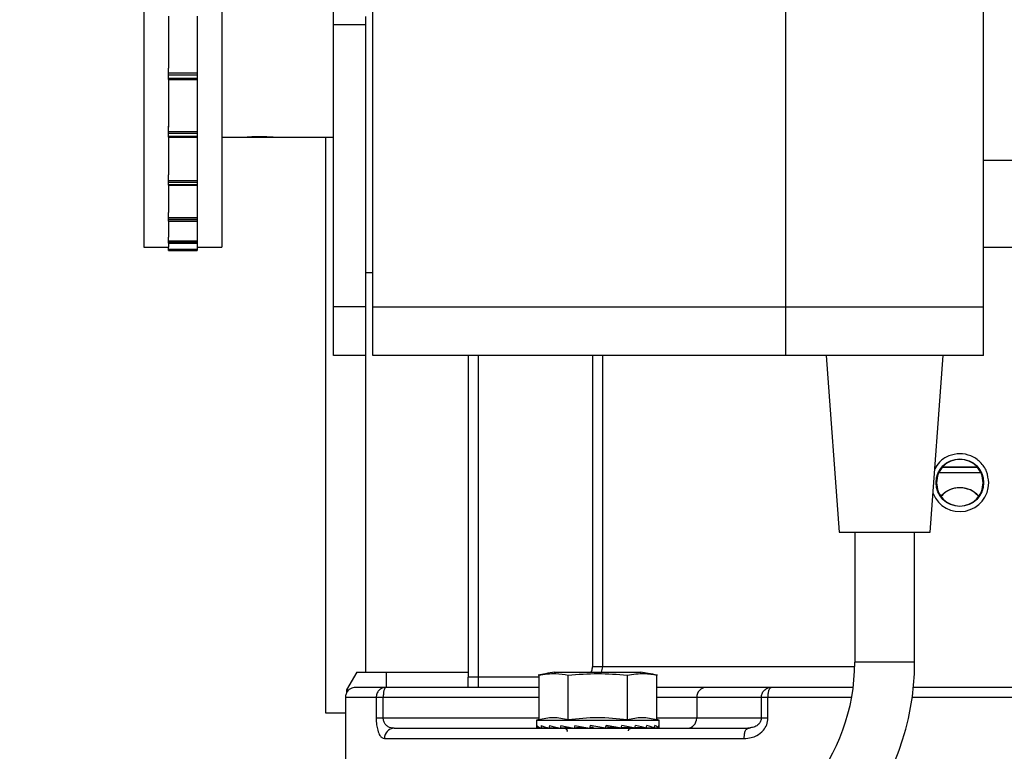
# Model space of a CAD drawing. Header units: inches. Extents: x 170 to 312, y 215 to 248.
# Tile 404 of 529: x 250.149 to 250.386, y 243.951 to 244.127. Entities that reach past the tile are written whole.
import ezdxf

# ---------------------------------------------------------------- set-up
doc = ezdxf.new("R2010")
doc.units = ezdxf.units.IN
doc.header["$LTSCALE"] = 0.25
doc.header["$MEASUREMENT"] = 0
doc.layers.add('ANNOTATIONS', color=1, linetype='Continuous')
doc.layers.add('MOTOR LH', color=7, linetype='Continuous')
doc.styles.add('ARIAL', font='arial.ttf', dxfattribs={"height": 0.09375})
doc.dimstyles.new('STANDARD$0', dxfattribs={"dimtxt": 0.09375, "dimasz": 0.09375, "dimexe": 0.03125, "dimexo": 0.046875, "dimgap": 0.09, "dimtad": 0, "dimtih": 1, "dimtoh": 1, "dimdec": 4, "dimzin": 0, "dimdsep": 46, "dimtxsty": 'ARIAL', "dimcen": 0.09, "dimadec": 0, "dimazin": 0, "dimtfac": 1, "dimtdec": 4, "dimtofl": 0, "dimtmove": 0, "dimatfit": 1, "dimfxl": 1, "dimtolj": 1, "dimtzin": 0, "dimarcsym": 0})

# ---------------------------------------------------------------- blocks, each defined once
blk = doc.blocks.new('*D76')
at = {"layer": 'ANNOTATIONS', "color": 0, "lineweight": -2, "transparency": 16777216}
for p, q in [((250.0197123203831, 244.3663487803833), (250.0197123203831, 244.9548308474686)), ((251.105649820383, 243.5069737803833), (251.105649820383, 244.9548308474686)), ((250.1134623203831, 244.9235808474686), (250.2775710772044, 244.9235808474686)), ((251.011899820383, 244.9235808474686), (250.8477910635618, 244.9235808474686))]:
    blk.add_line(p, q, dxfattribs=at)
at = {"layer": 'ANNOTATIONS', "color": 0, "transparency": 16777216}
for points in [[(250.1134623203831, 244.9392058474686), (250.1134623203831, 244.9079558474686), (250.0197123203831, 244.9235808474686)], [(251.011899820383, 244.9392058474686), (251.011899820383, 244.9079558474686), (251.105649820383, 244.9235808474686)]]:
    blk.add_solid(points, dxfattribs=at)
at = {"layer": 'defpoints', "color": 0, "transparency": 16777216}
for p in [(251.105649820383, 244.9235808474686), (250.0197123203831, 244.3194737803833), (251.105649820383, 243.4600987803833)]:
    blk.add_point(p, dxfattribs=at)
at = {"layer": 'ANNOTATIONS', "color": 0, "transparency": 16777216, "insert": (250.5626810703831, 244.9235808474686), "char_height": 0.09375, "attachment_point": 5, "style": 'ARIAL'}
blk.add_mtext('\\A1;16 1/8"', dxfattribs=at)
blk = doc.blocks.new('*D77')
at = {"layer": 'ANNOTATIONS', "color": 0, "lineweight": -2, "transparency": 16777216}
for p, q in [((249.9049624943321, 244.8967083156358), (249.9049624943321, 245.2347148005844)), ((251.105649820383, 243.5069737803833), (251.105649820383, 245.2347148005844)), ((249.9987124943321, 245.2034648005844), (250.2201961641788, 245.2034648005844)), ((251.011899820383, 245.2034648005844), (250.7904161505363, 245.2034648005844))]:
    blk.add_line(p, q, dxfattribs=at)
at = {"layer": 'ANNOTATIONS', "color": 0, "transparency": 16777216}
for points in [[(249.9987124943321, 245.2190898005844), (249.9987124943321, 245.1878398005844), (249.9049624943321, 245.2034648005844)], [(251.011899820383, 245.2190898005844), (251.011899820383, 245.1878398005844), (251.105649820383, 245.2034648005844)]]:
    blk.add_solid(points, dxfattribs=at)
at = {"layer": 'defpoints', "color": 0, "transparency": 16777216}
for p in [(251.105649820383, 245.2034648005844), (249.9049624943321, 244.8498333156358), (251.105649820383, 243.4600987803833)]:
    blk.add_point(p, dxfattribs=at)
at = {"layer": 'ANNOTATIONS', "color": 0, "transparency": 16777216, "insert": (250.5053061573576, 245.2034648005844), "char_height": 0.09375, "attachment_point": 5, "style": 'ARIAL'}
blk.add_mtext('\\A1;18 1/2"', dxfattribs=at)

msp = doc.modelspace()

# ---------------------------------------------------------------- linework, layer by layer
at = {"layer": 'MOTOR LH'}
for p, q in [((250.2243744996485, 244.0460362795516), (250.2243744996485, 244.4223891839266)), ((250.1788532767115, 244.4110362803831), (250.1788532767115, 244.0720607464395)), ((250.1976032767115, 244.3571147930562), (250.1976032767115, 244.0720607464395)), ((250.233845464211, 244.0460362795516), (250.233845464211, 244.2441612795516)), ((250.333095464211, 244.0460362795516), (250.333095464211, 244.2441612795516)), ((250.380595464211, 244.0460362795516), (250.380595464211, 244.2441612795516)), ((250.1847907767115, 244.127619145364), (250.1847907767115, 244.115094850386)), ((250.1916657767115, 244.127619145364), (250.1916657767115, 244.115094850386)), ((250.2321869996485, 244.1255675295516), (250.2243744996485, 244.1255675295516)), ((250.2321869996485, 243.9699413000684), (250.2321869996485, 244.1275675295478)), ((250.1847829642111, 244.1124155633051), (250.1847829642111, 244.115094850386)), ((250.1847829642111, 244.1139783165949), (250.1916727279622, 244.1139783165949)), ((250.191672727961, 244.1134493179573), (250.1847829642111, 244.1134493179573)), ((250.1916727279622, 244.115094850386), (250.1916727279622, 244.1139783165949)), ((250.1916727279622, 244.1139783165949), (250.191672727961, 244.1134493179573)), ((250.191672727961, 244.1134493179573), (250.191672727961, 244.1124155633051)), ((250.1847829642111, 244.1126916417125), (250.191672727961, 244.1126916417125)), ((250.1847829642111, 244.1124155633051), (250.191672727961, 244.1124155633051)), ((250.1847907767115, 244.1124157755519), (250.1847907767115, 244.1009153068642)), ((250.1916657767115, 244.1124157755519), (250.1916657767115, 244.1009153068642)), ((250.1847829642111, 244.0985623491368), (250.1847829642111, 244.1012199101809)), ((250.1847829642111, 244.0999340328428), (250.1916727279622, 244.0999340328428)), ((250.191672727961, 244.0994029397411), (250.1847829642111, 244.0994029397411)), ((250.1916727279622, 244.1012199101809), (250.1916727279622, 244.0999340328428)), ((250.1916727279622, 244.0999340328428), (250.191672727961, 244.0994029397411)), ((250.191672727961, 244.0994029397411), (250.191672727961, 244.0985623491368)), ((250.1847829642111, 244.0987454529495), (250.191672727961, 244.0987454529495)), ((250.1847829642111, 244.0985623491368), (250.191672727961, 244.0985623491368)), ((250.1847907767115, 244.0985781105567), (250.1847907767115, 244.0894578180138)), ((250.1916657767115, 244.0985781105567), (250.1916657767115, 244.0894578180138)), ((250.1976032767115, 244.0985313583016), (250.2027807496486, 244.0985313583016)), ((250.2031971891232, 244.0985313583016), (250.2101869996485, 244.0985313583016)), ((250.2105448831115, 244.0985313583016), (250.2243744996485, 244.0985313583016)), ((250.222462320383, 244.0985313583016), (250.222462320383, 243.9600987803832)), ((250.1847829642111, 244.0870179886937), (250.1847829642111, 244.0894578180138)), ((250.1847829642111, 244.088154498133), (250.1916727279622, 244.088154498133)), ((250.191672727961, 244.0876479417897), (250.1847829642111, 244.0876479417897)), ((250.1916727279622, 244.0894578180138), (250.1916727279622, 244.088154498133)), ((250.1916727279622, 244.088154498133), (250.191672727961, 244.0876479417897)), ((250.191672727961, 244.0876479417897), (250.191672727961, 244.0870179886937)), ((250.1847829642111, 244.0871236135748), (250.191672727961, 244.0871236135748)), ((250.1847829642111, 244.0870179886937), (250.191672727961, 244.0870179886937)), ((250.1847907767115, 244.0870731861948), (250.1847907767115, 244.0803915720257)), ((250.1916657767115, 244.0870731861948), (250.1916657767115, 244.0803915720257)), ((250.1847829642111, 244.078361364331), (250.1847829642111, 244.0803915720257)), ((250.1916727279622, 244.0803915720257), (250.1916727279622, 244.0792303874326)), ((250.1847829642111, 244.0792303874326), (250.1916727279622, 244.0792303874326)), ((250.191672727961, 244.078773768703), (250.1847829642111, 244.078773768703)), ((250.1847829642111, 244.0784088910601), (250.191672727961, 244.0784088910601)), ((250.1847829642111, 244.078361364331), (250.191672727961, 244.078361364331)), ((250.1847907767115, 244.0784779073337), (250.1847907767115, 244.0744946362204)), ((250.1916657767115, 244.0784779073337), (250.1916657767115, 244.0744946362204)), ((250.1916727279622, 244.0792303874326), (250.191672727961, 244.078773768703)), ((250.191672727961, 244.078773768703), (250.191672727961, 244.078361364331)), ((250.1847829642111, 244.0730265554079), (250.1847829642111, 244.0744946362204)), ((250.1847829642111, 244.0736091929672), (250.191672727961, 244.0736091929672)), ((250.191672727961, 244.0732254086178), (250.1847829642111, 244.0732254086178)), ((250.191672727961, 244.0744946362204), (250.191672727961, 244.0730265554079)), ((250.1788532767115, 244.0720607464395), (250.1847829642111, 244.0720607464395)), ((250.1847829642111, 244.0730382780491), (250.191672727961, 244.0730382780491)), ((250.1847829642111, 244.0730265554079), (250.191672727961, 244.0730265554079)), ((250.1847829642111, 244.0712810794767), (250.1847829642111, 244.0721038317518)), ((250.1847829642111, 244.0715727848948), (250.191672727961, 244.0715727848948)), ((250.191672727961, 244.0712810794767), (250.1847829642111, 244.0712810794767)), ((250.1847829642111, 244.0712798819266), (250.191672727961, 244.0712798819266)), ((250.1847907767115, 244.0730265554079), (250.1847907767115, 244.0721038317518)), ((250.1916657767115, 244.0730265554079), (250.1916657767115, 244.0721038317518)), ((250.191672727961, 244.0721038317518), (250.191672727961, 244.0712810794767)), ((250.191672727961, 244.0720607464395), (250.1976032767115, 244.0720607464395)), ((250.380595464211, 244.0720574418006), (250.4314980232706, 244.0720574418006)), ((250.233845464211, 244.0659074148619), (250.2321869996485, 244.0659363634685)), ((250.2321869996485, 244.0577550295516), (250.2243744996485, 244.0577550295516)), ((250.233845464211, 244.0577550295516), (250.380595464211, 244.0577550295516)), ((250.2321869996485, 244.0460362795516), (250.2243744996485, 244.0460362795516)), ((250.380595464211, 244.0460362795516), (250.233845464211, 244.0460362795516)), ((250.2567932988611, 244.0460362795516), (250.2567932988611, 243.9687109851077)), ((250.2592539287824, 243.9662503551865), (250.2592539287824, 244.0460362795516)), ((250.2866289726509, 244.0460362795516), (250.2866289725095, 243.971171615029)), ((250.2890810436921, 243.971171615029), (250.2890810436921, 244.0460362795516)), ((250.342782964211, 244.0460362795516), (250.345907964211, 244.0035362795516)), ((250.367782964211, 244.0035362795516), (250.370907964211, 244.0460362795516)), ((250.3749029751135, 244.019154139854), (250.3706878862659, 244.0191540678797)), ((250.3707167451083, 244.0191536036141), (250.3791402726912, 244.0191537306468)), ((250.379059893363, 244.0191541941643), (250.3749029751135, 244.019154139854)), ((250.345907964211, 244.0035362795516), (250.367782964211, 244.0035362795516)), ((250.349657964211, 244.0035362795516), (250.349657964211, 243.9722862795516)), ((250.364032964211, 243.9722862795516), (250.364032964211, 244.0035362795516)), ((250.364032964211, 243.9722862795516), (250.349657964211, 243.9722862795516)), ((250.2299724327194, 243.9699413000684), (250.2274909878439, 243.965643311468)), ((250.2299724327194, 243.9699413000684), (250.2567932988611, 243.9699413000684)), ((250.2371082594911, 243.9662503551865), (250.2371082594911, 243.9699413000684)), ((250.2737015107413, 243.9691989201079), (250.2737015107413, 243.9585256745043)), ((250.2774502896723, 243.969881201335), (250.2983656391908, 243.969881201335)), ((250.2808047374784, 243.9585256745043), (250.2808047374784, 243.9691989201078)), ((250.3496448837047, 243.971171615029), (250.2866289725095, 243.971171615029)), ((250.2888322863, 243.969881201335), (250.2890810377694, 243.9711716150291)), ((250.2950111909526, 243.9585256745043), (250.2950111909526, 243.9691989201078)), ((250.3021144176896, 243.9585256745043), (250.3021144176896, 243.9691989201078)), ((250.2737015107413, 243.9687109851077), (250.2567932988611, 243.9687109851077)), ((250.227490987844, 243.965643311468), (250.2275344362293, 243.964814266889)), ((250.227490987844, 243.965643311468), (250.2280636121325, 243.965643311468)), ((250.2737015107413, 243.9662503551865), (250.23698434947, 243.9662503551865)), ((250.3295746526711, 243.9662503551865), (250.3140526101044, 243.9662503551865)), ((250.227265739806, 243.9637897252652), (250.227265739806, 243.947795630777)), ((250.2346467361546, 243.9637897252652), (250.2272657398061, 243.9637897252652)), ((250.2346467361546, 243.9637897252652), (250.2346467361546, 243.9588684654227)), ((250.2363474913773, 243.9588684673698), (250.2363474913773, 243.9637897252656)), ((250.2737015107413, 243.9637897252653), (250.2363474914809, 243.9637897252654)), ((250.3271978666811, 243.963789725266), (250.3021144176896, 243.9637897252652)), ((250.3116758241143, 243.9637897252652), (250.3116758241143, 243.9588684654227)), ((250.3271978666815, 243.963789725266), (250.3271978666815, 243.9588684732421)), ((250.3288063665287, 243.9588684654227), (250.3288063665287, 243.9637897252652)), ((250.3488918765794, 243.9637897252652), (250.3288063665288, 243.9637897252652)), ((250.4210007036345, 243.9637897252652), (250.3634468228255, 243.9637897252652)), ((250.222462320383, 243.9600987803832), (250.227265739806, 243.9600987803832)), ((250.2737015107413, 243.9588684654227), (250.2346467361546, 243.9588684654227)), ((250.2737015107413, 243.9585256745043), (250.2731441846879, 243.9583763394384)), ((250.2731441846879, 243.9583763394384), (250.2731441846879, 243.9567538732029)), ((250.2731441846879, 243.9583763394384), (250.302671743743, 243.9583763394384)), ((250.3288063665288, 243.95886846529), (250.3021144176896, 243.9588684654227)), ((250.302671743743, 243.9583763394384), (250.3021144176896, 243.9585256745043)), ((250.302671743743, 243.9567538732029), (250.302671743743, 243.9583763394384)), ((250.2389618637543, 243.9564078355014), (250.2384959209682, 243.9564827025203)), ((250.2741664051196, 243.9564625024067), (250.2732655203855, 243.9564218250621)), ((250.2741696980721, 243.9564609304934), (250.2732755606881, 243.9564218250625)), ((250.2758919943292, 243.9565040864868), (250.274253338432, 243.9564218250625)), ((250.2759185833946, 243.9564960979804), (250.27428277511, 243.9564218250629)), ((250.2783091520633, 243.9565526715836), (250.2761716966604, 243.9564218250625)), ((250.2783969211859, 243.9565324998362), (250.2762185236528, 243.9564218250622)), ((250.2811956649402, 243.9566199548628), (250.2788898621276, 243.9564218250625)), ((250.2799109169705, 243.9564818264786), (250.278950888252, 243.9564218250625)), ((250.284006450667, 243.9567120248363), (250.2822225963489, 243.9564218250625)), ((250.2840188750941, 243.956766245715), (250.284006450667, 243.9567120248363)), ((250.284006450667, 243.9567120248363), (250.2848212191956, 243.9565687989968)), ((250.2860970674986, 243.9570722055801), (250.2859427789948, 243.9564218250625)), ((250.2868551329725, 243.9565687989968), (250.2860116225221, 243.9567120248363)), ((250.2897968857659, 243.9564218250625), (250.2860970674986, 243.9570722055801)), ((250.290994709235, 243.9565687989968), (250.289879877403, 243.9567716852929)), ((250.2935222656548, 243.9564218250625), (250.2902642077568, 243.9567120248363)), ((250.2902642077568, 243.9567120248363), (250.290994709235, 243.9565687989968)), ((250.2968650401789, 243.9564218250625), (250.2935678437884, 243.9566278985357)), ((250.2943071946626, 243.9565687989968), (250.2942379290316, 243.9565860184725)), ((250.294260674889, 243.9565845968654), (250.2943071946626, 243.9565687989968)), ((250.2969260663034, 243.9564218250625), (250.2968660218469, 243.9564269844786)), ((250.2995974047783, 243.9564218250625), (250.2968911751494, 243.9565593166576)), ((250.2996442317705, 243.9564218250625), (250.2995978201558, 243.956424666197)), ((250.3015331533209, 243.9564218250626), (250.2996101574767, 243.9565091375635)), ((250.3015625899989, 243.9564218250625), (250.3015332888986, 243.9564232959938)), ((250.3025403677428, 243.9564218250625), (250.3015371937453, 243.9564656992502)), ((250.3025504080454, 243.9564218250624), (250.3025403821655, 243.9564222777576)), ((250.3236320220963, 243.9562350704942), (250.3239499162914, 243.9564078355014)), ((250.3245670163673, 243.9564529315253), (250.323632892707, 243.9562360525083)), ((250.3245471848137, 243.95653548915), (250.323949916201, 243.9564078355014)), ((250.2366577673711, 243.9539472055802), (250.3230862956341, 243.9539472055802))]:
    msp.add_line(p, q, dxfattribs=at)
at = {"layer": 'MOTOR LH', "flags": 128}
msp.add_lwpolyline([(250.3699034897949, 244.0179232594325), (250.3710702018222, 244.0179232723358), (250.3749029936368, 244.0179233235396), (250.3787357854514, 244.0179233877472), (250.3799699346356, 244.017923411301)], dxfattribs=at)
at = {"layer": 'MOTOR LH'}
msp.add_circle((250.3749035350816, 244.0154629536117), 0.005720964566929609, dxfattribs=at)
for centre, radius, start, end in [((250.3749121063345, 244.0154513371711), 0.006942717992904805, 201.8674819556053, 0.0958663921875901), ((250.3749031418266, 244.0080807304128), 0.006151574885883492, 42.8860596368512, 136.9480248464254), ((250.302157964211, 243.9722862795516), 0.04750000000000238, 281.0649924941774, 0), ((250.302157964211, 243.9722862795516), 0.06187500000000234, 281.0649924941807, 0), ((250.3140952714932, 243.9638309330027), 0.002419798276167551, 91.01018510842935, 180.9757604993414), ((250.3092563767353, 243.9588272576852), 0.002419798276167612, 271.0101851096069, 0.975760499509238), ((250.2390427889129, 243.9540229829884), 0.002386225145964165, 91.94347944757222, 181.8198013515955)]:
    msp.add_arc(centre, radius, start, end, dxfattribs=at)
for centre, major_axis, ratio, start_param, end_param in [((250.2879079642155, 243.9567538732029), (0.01476377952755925, 0), 0.175787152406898, 3.141592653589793, 3.269887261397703), ((250.2879079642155, 243.9647057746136), (0.004031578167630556, 0.06222774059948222), 0.2282368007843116, 1.708549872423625, 1.719086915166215), ((250.2879079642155, 243.9567538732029), (0.01476331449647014, -0.0006915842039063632), 0.1694362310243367, 3.288361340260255, 3.539623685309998), ((250.2879079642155, 243.9647057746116), (0.007699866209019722, 0.06221501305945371), 0.202473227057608, 1.718817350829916, 1.729354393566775), ((250.2879079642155, 243.9567538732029), (0.01476241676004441, -0.001328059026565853), 0.1510418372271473, 3.555810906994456, 3.807073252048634), ((250.2879079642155, 243.9647057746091), (0.01072885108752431, 0.06220995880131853), 0.1630291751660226, 1.721872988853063, 1.732410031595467), ((250.2879079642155, 243.956753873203), (0.01476201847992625, -0.001863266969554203), 0.1223802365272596, 3.819468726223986, 4.070731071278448), ((250.2879079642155, 243.9647057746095), (0.01295703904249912, 0.06221708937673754), 0.1137473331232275, 1.717448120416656, 1.727985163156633), ((250.2879079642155, 243.956753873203), (0.01476249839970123, -0.002264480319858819), 0.08588791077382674, 4.078996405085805, 4.330258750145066), ((250.2879079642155, 243.9647057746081), (0.01431068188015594, 0.06222894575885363), 0.05832561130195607, 1.707176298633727, 1.717713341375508), ((250.2879079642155, 243.956753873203), (0.01476336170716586, -0.002511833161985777), 0.04421959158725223, 4.335145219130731, 4.586407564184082), ((250.2879079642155, 243.9647057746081), (0.01431068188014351, 0.06222894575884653), 0.05832561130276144, 4.592296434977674, 4.602833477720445), ((250.2879079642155, 243.956753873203), (0.01476336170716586, -0.002511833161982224), 0.04421959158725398, 1.188225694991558, 1.439488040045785), ((250.2879079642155, 243.964705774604), (0.0129570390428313, 0.06221708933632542), 0.1137473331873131, 4.602568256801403, 4.613105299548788), ((250.2879079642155, 243.9567538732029), (0.01476249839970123, -0.002264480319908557), 0.08588791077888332, 0.9320768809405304, 1.183339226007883), ((250.2879079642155, 243.9647057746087), (0.01072885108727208, 0.0622099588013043), 0.1630291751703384, 4.606993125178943, 4.617530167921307), ((250.2879079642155, 243.956753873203), (0.01476201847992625, 0.001863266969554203), 0.1223802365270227, 5.354046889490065, 5.404737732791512), ((250.2879079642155, 243.956753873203), (0.01476201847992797, -0.001863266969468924), 0.1223802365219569, 0.672549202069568, 0.9238115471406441), ((250.2879079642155, 243.9647057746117), (0.007699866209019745, 0.06221501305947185), 0.202473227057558, 4.603937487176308, 4.614474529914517), ((250.2879079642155, 243.9567538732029), (0.01476241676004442, 0.001328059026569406), 0.1510418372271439, 5.617704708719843, 5.649603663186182), ((250.2879079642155, 243.9567538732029), (0.0147624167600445, -0.001328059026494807), 0.1510418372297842, 0.4088913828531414, 0.6601537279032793), ((250.2879079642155, 243.9647057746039), (0.004031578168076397, 0.06222774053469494), 0.2282368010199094, 4.59367000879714, 4.604207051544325), ((250.2879079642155, 243.9567538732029), (0.01476331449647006, -0.0006915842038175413), 0.1694362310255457, 0.1414418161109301, 0.3927041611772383), ((250.2879079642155, 243.9647057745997), (0, 0.06223454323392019), 0.2372280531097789, 4.578884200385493, 4.58942124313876), ((250.2879079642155, 243.9567538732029), (0.01476377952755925, 0), 0.1757871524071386, 6.154890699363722, 6.40615304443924)]:
    msp.add_ellipse(centre, major_axis=major_axis, ratio=ratio, start_param=start_param, end_param=end_param, dxfattribs=at)
for points, knots in [([(250.2027807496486, 244.0985313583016), (250.2028237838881, 244.0985350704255), (250.2029098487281, 244.0985424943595), (250.2035805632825, 244.098594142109), (250.2045695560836, 244.0986517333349), (250.2058066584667, 244.0986933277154), (250.2071404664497, 244.0986995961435), (250.2084195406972, 244.098668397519), (250.2095123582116, 244.0986125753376), (250.2102584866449, 244.0985594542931), (250.2106140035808, 244.098529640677), (250.2105584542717, 244.0985342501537), (250.2105448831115, 244.0985353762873)], [0, 0, 0, 0, 0.107114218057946, 0.2142193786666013, 0.321559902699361, 0.4290573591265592, 0.5362978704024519, 0.6432683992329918, 0.7503771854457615, 0.8578162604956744, 0.9652633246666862, 1, 1, 1, 1]), ([(250.380595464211, 244.0929727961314), (250.3838538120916, 244.0929727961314), (250.3922764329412, 244.0929727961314), (250.4053870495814, 244.0929727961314), (250.4195173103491, 244.0929727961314), (250.4276421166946, 244.0929727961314), (250.4317045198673, 244.0929727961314)], [0, 0, 0, 0, 0.1737677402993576, 0.4491784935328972, 0.7245892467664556, 1, 1, 1, 1]), ([(250.3818548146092, 244.0154629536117), (250.3817503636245, 244.0163727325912), (250.3815414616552, 244.0181922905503), (250.3799334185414, 244.0205064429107), (250.37763785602, 244.0220514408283), (250.3748972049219, 244.022598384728), (250.3721945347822, 244.0220404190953), (250.3700091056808, 244.0206890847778), (250.3692287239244, 244.0193241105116), (250.3689017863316, 244.0187522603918)], [0, 0, 0, 0, 0.148787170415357, 0.2975743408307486, 0.4463615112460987, 0.5951486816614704, 0.7439358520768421, 0.892723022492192, 1, 1, 1, 1]), ([(250.3749035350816, 244.0210751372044), (250.3741669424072, 244.0209952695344), (250.3731838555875, 244.0208886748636), (250.3718693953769, 244.0202245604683), (250.3707039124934, 244.0193313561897), (250.3695450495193, 244.0176667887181), (250.3693766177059, 244.0161981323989), (250.3692923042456, 244.0154629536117)], [0, 0, 0, 0, 0.2500023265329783, 0.3336633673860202, 0.5005103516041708, 0.7499658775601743, 1, 1, 1, 1]), ([(250.3805147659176, 244.0154629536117), (250.3804300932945, 244.0161993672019), (250.3802609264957, 244.0176706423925), (250.3789630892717, 244.0195244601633), (250.3771099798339, 244.0208216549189), (250.3756394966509, 244.0209905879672), (250.3749035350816, 244.0210751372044)], [0, 0, 0, 0, 0.2503308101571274, 0.5001340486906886, 0.7498222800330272, 0.9999999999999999, 0.9999999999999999, 0.9999999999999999, 0.9999999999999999]), ([(250.3692923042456, 244.0154629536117), (250.3693768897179, 244.0147260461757), (250.3695459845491, 244.0132528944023), (250.3708443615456, 244.0113990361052), (250.3726977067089, 244.0101021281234), (250.3741682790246, 244.0099332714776), (250.3749035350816, 244.009848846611)], [0, 0, 0, 0, 0.2503776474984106, 0.5005299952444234, 0.7502752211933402, 0.9999999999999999, 0.9999999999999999, 0.9999999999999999, 0.9999999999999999]), ([(250.3793560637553, 244.0122187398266), (250.3790349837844, 244.0125610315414), (250.3782328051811, 244.0134162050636), (250.3766250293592, 244.0140712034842), (250.3747456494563, 244.0143212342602), (250.3729126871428, 244.0139970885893), (250.3713520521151, 244.0132548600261), (250.3706908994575, 244.0124827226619), (250.3704571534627, 244.012209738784)], [0, 0, 0, 0, 0.140068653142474, 0.3499442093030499, 0.4998873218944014, 0.696409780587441, 0.8926677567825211, 1, 1, 1, 1]), ([(250.3749035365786, 244.009848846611), (250.3756391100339, 244.0099333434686), (250.3771100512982, 244.0101023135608), (250.3789632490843, 244.0113996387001), (250.3802611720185, 244.0132533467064), (250.3804302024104, 244.0147261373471), (250.3805147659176, 244.0154629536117)], [0, 0, 0, 0, 0.2498310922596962, 0.4995923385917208, 0.749653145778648, 1, 1, 1, 1]), ([(250.2775962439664, 243.9699034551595), (250.2768392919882, 243.9697824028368), (250.275487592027, 243.9695662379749), (250.2741469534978, 243.96928990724), (250.2735570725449, 243.9691683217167)], [0, 0, 0, 0, 0.5599999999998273, 1, 1, 1, 1]), ([(250.2737015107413, 243.9691989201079), (250.275071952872, 243.9694034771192), (250.2774411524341, 243.9697571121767), (250.2798072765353, 243.9693644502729), (250.2808047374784, 243.9691989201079)], [0, 0, 0, 0, 0.5784409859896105, 1, 1, 1, 1]), ([(250.2862071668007, 243.969881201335), (250.2862926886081, 243.9699940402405), (250.2865742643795, 243.9703655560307), (250.2866065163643, 243.9708407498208), (250.2866289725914, 243.971171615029)], [0, 0, 0, 0, 0.3037257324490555, 0.9999999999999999, 0.9999999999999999, 0.9999999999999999, 0.9999999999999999]), ([(250.2950111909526, 243.9691989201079), (250.2963816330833, 243.9694034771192), (250.2987508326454, 243.9697571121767), (250.3011169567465, 243.9693644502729), (250.3021144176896, 243.9691989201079)], [0, 0, 0, 0, 0.5784409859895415, 1, 1, 1, 1]), ([(250.302258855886, 243.9691683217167), (250.3015077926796, 243.9693217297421), (250.3001666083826, 243.9695956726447), (250.298814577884, 243.9698094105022), (250.2982196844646, 243.9699034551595)], [0, 0, 0, 0, 0.559999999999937, 1, 1, 1, 1]), ([(250.2297263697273, 243.9662503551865), (250.2294886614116, 243.9662302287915), (250.2289947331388, 243.9661884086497), (250.2283011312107, 243.9658440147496), (250.2277031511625, 243.9652720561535), (250.2273030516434, 243.9645008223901), (250.227280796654, 243.9639197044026), (250.2272701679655, 243.9636421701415)], [0, 0, 0, 0, 0.1779670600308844, 0.369793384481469, 0.567182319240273, 0.7932920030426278, 1, 1, 1, 1]), ([(250.2369843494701, 243.9662503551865), (250.2355400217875, 243.9662503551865), (250.2326504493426, 243.9662503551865), (250.2302130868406, 243.9662503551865), (250.229888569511, 243.9662503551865), (250.2297263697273, 243.9662503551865)], [0, 0, 0, 0, 0.3332729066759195, 0.6667574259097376, 1, 1, 1, 1]), ([(250.2369843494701, 243.9662503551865), (250.2366902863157, 243.9662174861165), (250.2362379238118, 243.9661669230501), (250.2356936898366, 243.9658600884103), (250.235319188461, 243.9655425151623), (250.2350174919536, 243.965148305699), (250.2347259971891, 243.9645754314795), (250.23467796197, 243.964099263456), (250.2346467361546, 243.9637897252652)], [0, 0, 0, 0, 0.2394568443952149, 0.3683606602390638, 0.5000000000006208, 0.6316393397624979, 0.7605431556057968, 1, 1, 1, 1]), ([(250.3140526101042, 243.9662503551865), (250.3132629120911, 243.9662503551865), (250.3116835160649, 243.9662503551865), (250.3074802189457, 243.9662503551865), (250.3038252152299, 243.9662503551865), (250.3021144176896, 243.9662503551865)], [0, 0, 0, 0, 0.3472286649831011, 0.694457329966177, 1, 1, 1, 1]), ([(250.3288063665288, 243.9637897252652), (250.3288166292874, 243.964099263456), (250.3288324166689, 243.9645754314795), (250.3289282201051, 243.965148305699), (250.329027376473, 243.9655425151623), (250.3291504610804, 243.9658600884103), (250.3293293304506, 243.9661669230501), (250.3294780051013, 243.9662174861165), (250.3295746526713, 243.9662503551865)], [0, 0, 0, 0, 0.2394568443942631, 0.3683606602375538, 0.4999999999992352, 0.6316393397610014, 0.7605431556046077, 1, 1, 1, 1]), ([(250.3490736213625, 243.9662503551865), (250.3475103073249, 243.9662503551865), (250.340879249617, 243.9662503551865), (250.3344716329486, 243.9662503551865), (250.3295746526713, 243.9662503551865)], [0, 0, 0, 0, 0.2357563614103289, 1, 1, 1, 1]), ([(250.4202324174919, 243.9662503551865), (250.4153181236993, 243.9662503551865), (250.4054864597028, 243.9662503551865), (250.3902659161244, 243.9662503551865), (250.3762409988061, 243.9662503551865), (250.3673633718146, 243.9662503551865), (250.3635952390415, 243.9662503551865)], [0, 0, 0, 0, 0.2675275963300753, 0.5352226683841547, 0.8027240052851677, 1, 1, 1, 1]), ([(250.2346467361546, 243.9588684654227), (250.2346673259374, 243.9583204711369), (250.2347077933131, 243.9572434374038), (250.235032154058, 243.9557333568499), (250.2354911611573, 243.9547007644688), (250.2360622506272, 243.954062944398), (250.2364468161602, 243.9539882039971), (250.2366577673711, 243.9539472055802)], [0, 0, 0, 0, 0.1895627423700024, 0.3725686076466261, 0.6161257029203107, 0.7894279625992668, 1, 1, 1, 1]), ([(250.2389618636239, 243.9564078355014), (250.2384797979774, 243.9564681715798), (250.2377168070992, 243.9565636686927), (250.2368744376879, 243.9572695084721), (250.2365043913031, 243.9579382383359), (250.2363665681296, 243.9584743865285), (250.2363537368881, 243.9587394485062), (250.2363474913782, 243.9588684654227)], [0, 0, 0, 0, 0.4261691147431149, 0.6745204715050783, 0.8496999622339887, 0.9268425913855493, 1, 1, 1, 1]), ([(250.2737015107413, 243.9585256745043), (250.2748739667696, 243.9587790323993), (250.2772415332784, 243.959290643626), (250.2796094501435, 243.9587822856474), (250.2808047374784, 243.9585256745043)], [0, 0, 0, 0, 0.4952156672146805, 1, 1, 1, 1]), ([(250.2808047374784, 243.9585256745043), (250.283149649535, 243.9587790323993), (250.2878847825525, 243.959290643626), (250.2926206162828, 243.9587822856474), (250.2950111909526, 243.9585256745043)], [0, 0, 0, 0, 0.4952156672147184, 0.9999999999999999, 0.9999999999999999, 0.9999999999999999, 0.9999999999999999]), ([(250.2950111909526, 243.9585256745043), (250.2961836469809, 243.9587790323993), (250.2985512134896, 243.959290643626), (250.3009191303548, 243.9587822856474), (250.3021144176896, 243.9585256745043)], [0, 0, 0, 0, 0.4952156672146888, 1, 1, 1, 1]), ([(250.3230862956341, 243.9539472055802), (250.3236553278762, 243.9539882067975), (250.3246926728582, 243.9540629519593), (250.3263039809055, 243.9547008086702), (250.3276437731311, 243.9557334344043), (250.3286199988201, 243.9572435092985), (250.3287435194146, 243.9583204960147), (250.3288063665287, 243.9588684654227)], [0, 0, 0, 0, 0.2105791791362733, 0.3838855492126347, 0.6274475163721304, 0.8104457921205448, 1, 1, 1, 1]), ([(250.3271978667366, 243.9588684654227), (250.3271899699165, 243.9587394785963), (250.3271737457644, 243.9584744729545), (250.3269961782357, 243.9579379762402), (250.326516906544, 243.9572731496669), (250.3256416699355, 243.9566667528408), (250.3249253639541, 243.9565808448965), (250.3245471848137, 243.95653548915)], [0, 0, 0, 0, 0.08589759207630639, 0.1764780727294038, 0.3821815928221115, 0.6738181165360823, 0.9999999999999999, 0.9999999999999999, 0.9999999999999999, 0.9999999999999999]), ([(250.2799109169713, 243.9564078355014), (250.2799594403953, 243.9564044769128), (250.2800630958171, 243.9563973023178), (250.2802145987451, 243.9563360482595), (250.280351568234, 243.9562335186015), (250.2804549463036, 243.9560962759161), (250.2805143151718, 243.9559423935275), (250.2805334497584, 243.9557887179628), (250.2805164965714, 243.9556922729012), (250.2805084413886, 243.9556464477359)], [0, 0, 0, 0, 0.1307696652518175, 0.2793493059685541, 0.4337018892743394, 0.5880544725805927, 0.736634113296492, 0.8748636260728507, 1, 1, 1, 1]), ([(250.295290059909, 243.9557856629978), (250.2952930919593, 243.9558365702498), (250.2952994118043, 243.9559426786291), (250.2953616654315, 243.956096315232), (250.2954641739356, 243.9562335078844), (250.2956013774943, 243.9563360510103), (250.295752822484, 243.9563973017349), (250.2958564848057, 243.956404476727), (250.2959050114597, 243.9564078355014)], [0, 0, 0, 0, 0.1568376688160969, 0.3269041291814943, 0.5035783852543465, 0.6802526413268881, 0.8503191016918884, 1, 1, 1, 1]), ([(250.3230862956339, 243.9539472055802), (250.3230978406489, 243.9542566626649), (250.3231156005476, 243.9547327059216), (250.3232232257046, 243.9553061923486), (250.3233349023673, 243.9556984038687), (250.3234724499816, 243.9560234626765), (250.3235792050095, 243.9561650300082), (250.3236320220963, 243.9562350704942)], [0, 0, 0, 0, 0.3148497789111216, 0.4843389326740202, 0.6574248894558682, 0.8305108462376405, 1, 1, 1, 1])]:
    msp.add_open_spline(points, degree=3, knots=knots, dxfattribs=at)
for points in [[(250.2808047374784, 243.9691989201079), (250.2831724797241, 243.9693855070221), (250.2879079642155, 243.9697586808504), (250.2926434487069, 243.9693855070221), (250.2950111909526, 243.9691989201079)], [(250.2567932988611, 243.9662503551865), (250.2567932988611, 243.9666387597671), (250.2567932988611, 243.9674155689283), (250.2567932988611, 243.9682791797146), (250.2567932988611, 243.9687109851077)], [(250.23698434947, 243.9662503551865), (250.2369008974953, 243.9662133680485), (250.2367339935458, 243.9661393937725), (250.236523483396, 243.9655703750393), (250.2363762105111, 243.9647570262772), (250.2363570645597, 243.964112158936), (250.236347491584, 243.9637897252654)], [(250.3271978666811, 243.963789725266), (250.3272335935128, 243.9641121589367), (250.3273050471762, 243.9647570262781), (250.3278546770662, 243.9655703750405), (250.3286403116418, 243.9661393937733), (250.3292632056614, 243.9662133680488), (250.3295746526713, 243.9662503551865)], [(250.2363474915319, 243.9637897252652), (250.2361547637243, 243.9637897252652), (250.235769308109, 243.9637897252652), (250.235278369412, 243.9637897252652), (250.2348787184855, 243.9637897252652), (250.2347240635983, 243.9637897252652), (250.2346467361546, 243.9637897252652)], [(250.3288063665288, 243.9637897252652), (250.3286176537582, 243.9637897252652), (250.3282402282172, 243.9637897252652), (250.3277708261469, 243.9637897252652), (250.3273979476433, 243.9637897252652), (250.3272645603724, 243.9637897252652), (250.3271978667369, 243.9637897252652)], [(250.2389618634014, 243.9564078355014), (250.2409231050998, 243.9564078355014), (250.2448455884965, 243.9564078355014), (250.2526228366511, 243.9564078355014), (250.2616796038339, 243.9564078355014), (250.272054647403, 243.9564078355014), (250.2835884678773, 243.9564078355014), (250.2961741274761, 243.9564078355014), (250.3096130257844, 243.9564078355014), (250.3191709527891, 243.9564078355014), (250.3239499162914, 243.9564078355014)]]:
    msp.add_open_spline(points, degree=3, dxfattribs=at)

# ---------------------------------------------------------------- dimensions: what is measured, and where the dimension line sits
at = {"layer": 'ANNOTATIONS'}
for base, p1, text, picture, middle in [((251.105649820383, 245.2034648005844), (249.9049624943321, 244.8498333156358), '18 1/2"', '*D77', (250.5053061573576, 245.2034648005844)), ((251.105649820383, 244.9235808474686), (250.0197123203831, 244.3194737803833), '16 1/8"', '*D76', (250.5626810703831, 244.9235808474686))]:
    dim = msp.add_linear_dim(base=base, p1=p1, p2=(251.105649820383, 243.4600987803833), text=text, dimstyle='STANDARD$0', override={"dimtxsty": 'ARIAL'}, dxfattribs=at)
    dim.commit()
    dim.dimension.update_dxf_attribs({"geometry": picture, "text_midpoint": middle})

doc.saveas('drawing.dxf')
